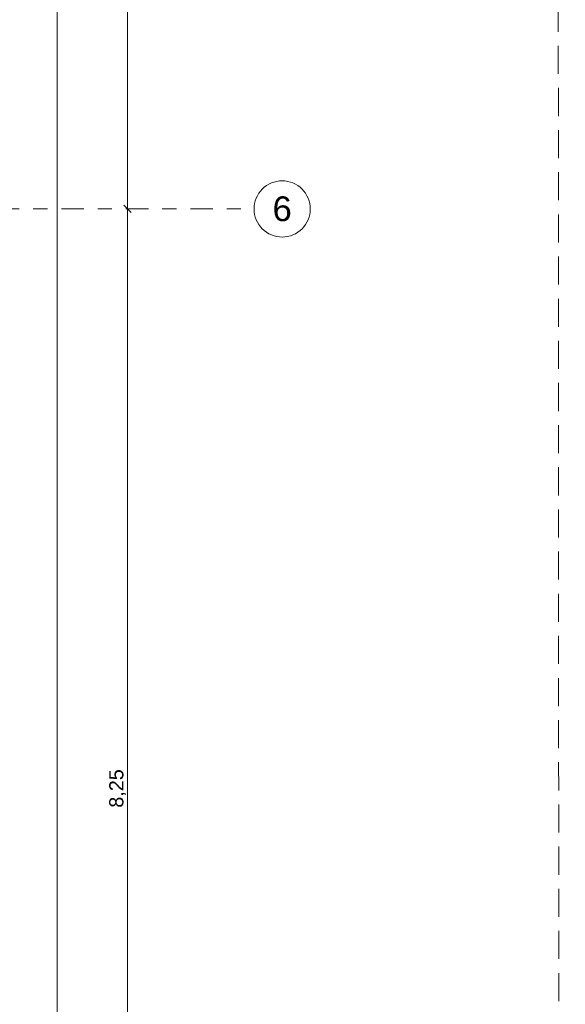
# Model space of a CAD drawing. Header units: metres. Extents: x -273 to 6, y -183 to 13.
# Tile 335 of 379: x 2 to 6, y -37 to -30. Entities that reach past the tile are written whole.
import ezdxf

# ---------------------------------------------------------------- set-up
doc = ezdxf.new("R2010")
doc.units = ezdxf.units.M
doc.header["$LTSCALE"] = 0.05
doc.header["$PDMODE"] = 1
doc.header["$PDSIZE"] = -2
doc.linetypes.add('Linienart-53', pattern=[5.291531, 3.175, -1.058062, 0.352704, -0.705764])
doc.linetypes.add('Linienart-Gestrichelt mit Abstand', pattern=[6, 4, -2])
doc.layers.get('0').update_dxf_attribs({"lineweight": 25})
doc.layers.add('70 -71 Achsen- 1 Gebäudeachsen', color=7, linetype='Linienart-53', lineweight=18)
doc.layers.add('Keine', color=7, linetype='Continuous', lineweight=9)
doc.layers.add('70 -76 Bemaßung- 2 Allgemein', color=7, linetype='Continuous', lineweight=5, true_color=0x6666cc)
doc.styles.add('Arial', font='arial.ttf')
doc.dimstyles.new('k+k_klein', dxfattribs={"dimtxt": 0.100689, "dimasz": 0.05302, "dimexe": 0.05, "dimexo": 0.15, "dimgap": 0.005, "dimtad": 1, "dimdec": 3, "dimtxsty": 'Arial', "dimblk": 'VW_SLASH-2', "dimblk1": 'VW_SLASH-2', "dimblk2": 'VW_SLASH-2', "dimcen": 0, "dimdle": 0.025, "dimadec": 3, "dimazin": 0, "dimtfac": 0.75, "dimtdec": 3, "dimtix": 1, "dimtmove": 0, "dimatfit": 0, "dimldrblk": 'VW_FILLEDARROW', "dimfxl": 0.1, "dimfxlon": 1, "dimfrac": 2, "dimtolj": 1, "dimarcsym": 0})

# ---------------------------------------------------------------- blocks, each defined once
blk = doc.blocks.new('_Achsen (3D)')
at = {"color": 255, "transparency": 33554687}
blk.add_wipeout([(4.226, -31.197), (4.225, -31.2166), (4.2222, -31.2361), (4.2174, -31.2551), (4.2108, -31.2736), (4.2024, -31.2913), (4.1923, -31.3082), (4.1806, -31.3239), (4.1674, -31.3385), (4.1529, -31.3516), (4.1371, -31.3633), (4.1203, -31.3734), (4.1025, -31.3818), (4.0841, -31.3884), (4.065, -31.3932), (4.0456, -31.3961), (4.026, -31.397), (4.0064, -31.3961), (3.987, -31.3932), (3.9679, -31.3884), (3.9495, -31.3818), (3.9317, -31.3734), (3.9149, -31.3633), (3.8991, -31.3516), (3.8846, -31.3385), (3.8714, -31.3239), (3.8597, -31.3082), (3.8496, -31.2913), (3.8412, -31.2736), (3.8346, -31.2551), (3.8298, -31.2361), (3.827, -31.2166), (3.826, -31.197), (3.827, -31.1774), (3.8298, -31.158), (3.8346, -31.139), (3.8412, -31.1205), (3.8496, -31.1028), (3.8597, -31.0859), (3.8714, -31.0702), (3.8846, -31.0556), (3.8991, -31.0424), (3.9149, -31.0307), (3.9317, -31.0207), (3.9495, -31.0123), (3.9679, -31.0057), (3.987, -31.0009), (4.0064, -30.998), (4.026, -30.997), (4.0456, -30.998), (4.065, -31.0009), (4.0841, -31.0057), (4.1025, -31.0123), (4.1203, -31.0207), (4.1371, -31.0307), (4.1529, -31.0424), (4.1674, -31.0556), (4.1806, -31.0702), (4.1923, -31.0859), (4.2024, -31.1028), (4.2108, -31.1205), (4.2174, -31.139), (4.2222, -31.158), (4.225, -31.1774)], dxfattribs=at).dxf.layer = 'Keine'
at = {"layer": '70 -71 Achsen- 1 Gebäudeachsen', "transparency": 33554687}
blk.add_line((-179.668, -31.197), (3.826, -31.197), dxfattribs=at)
at = {"layer": 'Keine', "transparency": 33554687, "flags": 128}
blk.add_lwpolyline([(4.226, -31.197), (4.225, -31.2166), (4.2222, -31.2361), (4.2174, -31.2551), (4.2108, -31.2736), (4.2024, -31.2913), (4.1923, -31.3082), (4.1806, -31.3239), (4.1674, -31.3385), (4.1529, -31.3516), (4.1371, -31.3633), (4.1203, -31.3734), (4.1025, -31.3818), (4.0841, -31.3884), (4.065, -31.3932), (4.0456, -31.3961), (4.026, -31.397), (4.0064, -31.3961), (3.987, -31.3932), (3.9679, -31.3884), (3.9495, -31.3818), (3.9317, -31.3734), (3.9149, -31.3633), (3.8991, -31.3516), (3.8846, -31.3385), (3.8714, -31.3239), (3.8597, -31.3082), (3.8496, -31.2913), (3.8412, -31.2736), (3.8346, -31.2551), (3.8298, -31.2361), (3.827, -31.2166), (3.826, -31.197), (3.827, -31.1774), (3.8298, -31.158), (3.8346, -31.139), (3.8412, -31.1205), (3.8496, -31.1028), (3.8597, -31.0859), (3.8714, -31.0702), (3.8846, -31.0556), (3.8991, -31.0424), (3.9149, -31.0307), (3.9317, -31.0207), (3.9495, -31.0123), (3.9679, -31.0057), (3.987, -31.0009), (4.0064, -30.998), (4.026, -30.997), (4.0456, -30.998), (4.065, -31.0009), (4.0841, -31.0057), (4.1025, -31.0123), (4.1203, -31.0207), (4.1371, -31.0307), (4.1529, -31.0424), (4.1674, -31.0556), (4.1806, -31.0702), (4.1923, -31.0859), (4.2024, -31.1028), (4.2108, -31.1205), (4.2174, -31.139), (4.2222, -31.158), (4.225, -31.1774)], close=True, dxfattribs=at)
at = {"layer": 'Keine', "transparency": 33554687, "insert": (4.026, -31.197), "char_height": 0.1762, "attachment_point": 5, "line_spacing_factor": 0.970891, "style": 'Arial'}
blk.add_mtext('6', dxfattribs=at)
blk = doc.blocks.new('_FU_2D LP5 (2D)')
at = {"layer": 'Keine', "color": 1, "linetype": 'Linienart-Gestrichelt mit Abstand', "lineweight": 9, "true_color": 0xff0000, "flags": 128}
blk.add_lwpolyline([(6.03999377, -134.70913897), (4.10766281, -139.37286792), (2.43021044, -143.26963359), (0.229042, -148.18933714), (-1.94395765, -152.85045285), (-2.56993827, -154.15978267), (-4.36668217, -157.84024419, -0.1218666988), (-4.98756345, -158.57331042), (-24.20773646, -172.45584859, 0.2343426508), (-30.81423496, -181.88107792), (-30.81423496, -181.88107792, -0.1382747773), (-50.04185585, -181.32068598), (-50.04185585, -181.32068598), (-63.53399243, -176.93721776), (-98.52806435, -165.50668377), (-148.4236418, -149.2972654), (-209.68205216, -128.62056047), (-249.49758002, -116.74073979), (-271.8563458, -111.07977166), (-272.63374696, -110.30237051), (-272.63374694, -44.20319881), (-268.39909651, 0.15100107), (-267.46628238, 0.15012673), (-197.75478142, 0.14986172), (5.97600004, 0.14995802), (6.00607638, -63.16005056)], format="xyb", close=True, dxfattribs=at)
blk = doc.blocks.new('VW_SLASH-2')
at = {"color": 0, "linetype": 'ByBlock', "lineweight": -2, "transparency": 16777216}
blk.add_line((0.47, 0), (-1, 0), dxfattribs=at)
at = {"color": 0, "lineweight": 5, "transparency": 16777216, "flags": 128}
blk.add_lwpolyline([(0.5, 0.5), (-0.5, -0.5)], dxfattribs=at)
blk = doc.blocks.new('*D2845')
at = {"layer": '70 -76 Bemaßung- 2 Allgemein', "color": 0, "lineweight": -2}
for p, q in [((3.076, -22.947), (2.976, -22.947)), ((2.926, -31.144), (2.926, -23.0001)), ((3.076, -31.197), (2.976, -31.197))]:
    blk.add_line(p, q, dxfattribs=at)
at = {"layer": 'Defpoints', "color": 0}
for p in [(2.926, -22.947), (2.926, -22.947), (2.926, -31.197)]:
    blk.add_point(p, dxfattribs=at)
at = {"layer": '70 -76 Bemaßung- 2 Allgemein', "color": 0, "lineweight": -2, "xscale": 0.05302001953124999, "yscale": 0.05302001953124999, "zscale": 0.05302001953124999}
for p, rotation in [((2.926, -22.947), 90.00000000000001), ((2.926, -31.197), 270)]:
    blk.add_blockref('VW_SLASH-2', p, dxfattribs=dict(at, rotation=rotation))
at = {"layer": '70 -76 Bemaßung- 2 Allgemein', "color": 0, "insert": (2.8555, -27.072), "char_height": 0.10069, "attachment_point": 5, "rotation": 90, "style": 'Arial'}
blk.add_mtext('\\A1;8,25', dxfattribs=at)
blk = doc.blocks.new('VW_FILLEDARROW')
at = {"linetype": 'Continuous', "lineweight": 0, "transparency": 16777216}
blk.add_hatch(color=0, dxfattribs=at).paths.add_polyline_path([(-2.83, 0.76), (0, 0), (-2.83, -0.76)])
at = {"color": 0, "lineweight": 5, "transparency": 16777216, "flags": 128}
blk.add_lwpolyline([(-2.83, 0.76), (0, 0), (-2.83, -0.76)], close=True, dxfattribs=at)
blk = doc.blocks.new('*D2846')
at = {"layer": '70 -76 Bemaßung- 2 Allgemein', "color": 0, "lineweight": -2}
for p, q in [((2.926, -39.394), (2.926, -31.2501)), ((3.076, -31.197), (2.976, -31.197)), ((3.076, -39.447), (2.976, -39.447))]:
    blk.add_line(p, q, dxfattribs=at)
at = {"layer": 'Defpoints', "color": 0}
for p in [(2.926, -31.197), (2.926, -31.197), (2.926, -39.447)]:
    blk.add_point(p, dxfattribs=at)
at = {"layer": '70 -76 Bemaßung- 2 Allgemein', "color": 0, "lineweight": -2, "xscale": 0.05302001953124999, "yscale": 0.05302001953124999, "zscale": 0.05302001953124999}
for p, rotation in [((2.926, -31.197), 90.00000000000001), ((2.926, -39.447), 270)]:
    blk.add_blockref('VW_SLASH-2', p, dxfattribs=dict(at, rotation=rotation))
at = {"layer": '70 -76 Bemaßung- 2 Allgemein', "color": 0, "insert": (2.8555, -35.322), "char_height": 0.10069, "attachment_point": 5, "rotation": 90, "style": 'Arial'}
blk.add_mtext('\\A1;8,25', dxfattribs=at)
blk = doc.blocks.new('*D2879')
at = {"layer": '70 -76 Bemaßung- 2 Allgemein', "color": 0, "lineweight": -2}
for p, q in [((2.326, -8.497), (2.476, -8.497)), ((2.426, -39.394), (2.426, -8.5501)), ((2.326, -39.447), (2.476, -39.447))]:
    blk.add_line(p, q, dxfattribs=at)
at = {"layer": 'Defpoints', "color": 0}
for p in [(-1.671, -8.497), (2.426, -8.497), (-1.196, -39.447)]:
    blk.add_point(p, dxfattribs=at)
at = {"layer": '70 -76 Bemaßung- 2 Allgemein', "color": 0, "lineweight": -2, "xscale": 0.05302001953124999, "yscale": 0.05302001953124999, "zscale": 0.05302001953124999}
for p, rotation in [((2.426, -8.497), 90.00000000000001), ((2.426, -39.447), 270)]:
    blk.add_blockref('VW_SLASH-2', p, dxfattribs=dict(at, rotation=rotation))
at = {"layer": '70 -76 Bemaßung- 2 Allgemein', "color": 0, "insert": (2.3605, -23.972), "char_height": 0.10069, "attachment_point": 5, "rotation": 90, "style": 'Arial'}
blk.add_mtext('\\A1;30,95', dxfattribs=at)
blk = doc.blocks.new('Gruppe-2781')
at = {"layer": '70 -76 Bemaßung- 2 Allgemein'}
for base, p1, p2, picture, middle in [((2.92600004, -22.94704198), (2.92600004, -31.19704198), (2.92600004, -22.94704198), '*D2845', (2.8555365, -27.07204198)), ((2.92600004, -31.19704198), (2.92600004, -39.44704198), (2.92600004, -31.19704198), '*D2846', (2.8555365, -35.32204198))]:
    dim = blk.add_linear_dim(base=base, p1=p1, p2=p2, angle=270, text='8,25', dimstyle='k+k_klein', override={"dimtxt": 0.100689, "dimgap": 0.01, "dimdec": 8, "dimpost": '<>', "dimtxsty": 'Arial', "dimtmove": 2}, dxfattribs=at)
    dim.commit()
    dim.dimension.update_dxf_attribs({"geometry": picture, "text_midpoint": middle})
blk = doc.blocks.new('Gruppe-2786')
at = {"layer": '70 -76 Bemaßung- 2 Allgemein'}
dim = blk.add_linear_dim(base=(2.42600004, -8.49704198), p1=(-1.19599996, -39.44704198), p2=(-1.67099996, -8.49704198), angle=270, text='30,95', dimstyle='k+k_klein', override={"dimtxt": 0.100689, "dimgap": 0.005, "dimdec": 8, "dimpost": '<>', "dimtxsty": 'Arial', "dimtmove": 2}, dxfattribs=at)
dim.commit()
dim.dimension.update_dxf_attribs({"geometry": '*D2879', "text_midpoint": (2.3605365, -23.97204198)})
blk = doc.blocks.new('_FU_2D Bemaßung_ Beschriftung (3D)')
at = {"layer": '70 -76 Bemaßung- 2 Allgemein'}
for name in ['Gruppe-2786', 'Gruppe-2781']:
    blk.add_blockref(name, (0, 0), dxfattribs=at)

msp = doc.modelspace()

# ---------------------------------------------------------------- block references
at = {"layer": 'Keine', "color": 1}
msp.add_blockref('_Achsen (3D)', (0, 0), dxfattribs=at)

# ---------------------------------------------------------------- next in the draw order: block references
msp.add_blockref('_FU_2D LP5 (2D)', (0, 0), dxfattribs=at)

# ---------------------------------------------------------------- next in the draw order: block references
msp.add_blockref('_FU_2D Bemaßung_ Beschriftung (3D)', (0, 0), dxfattribs=at)

doc.saveas('drawing.dxf')
